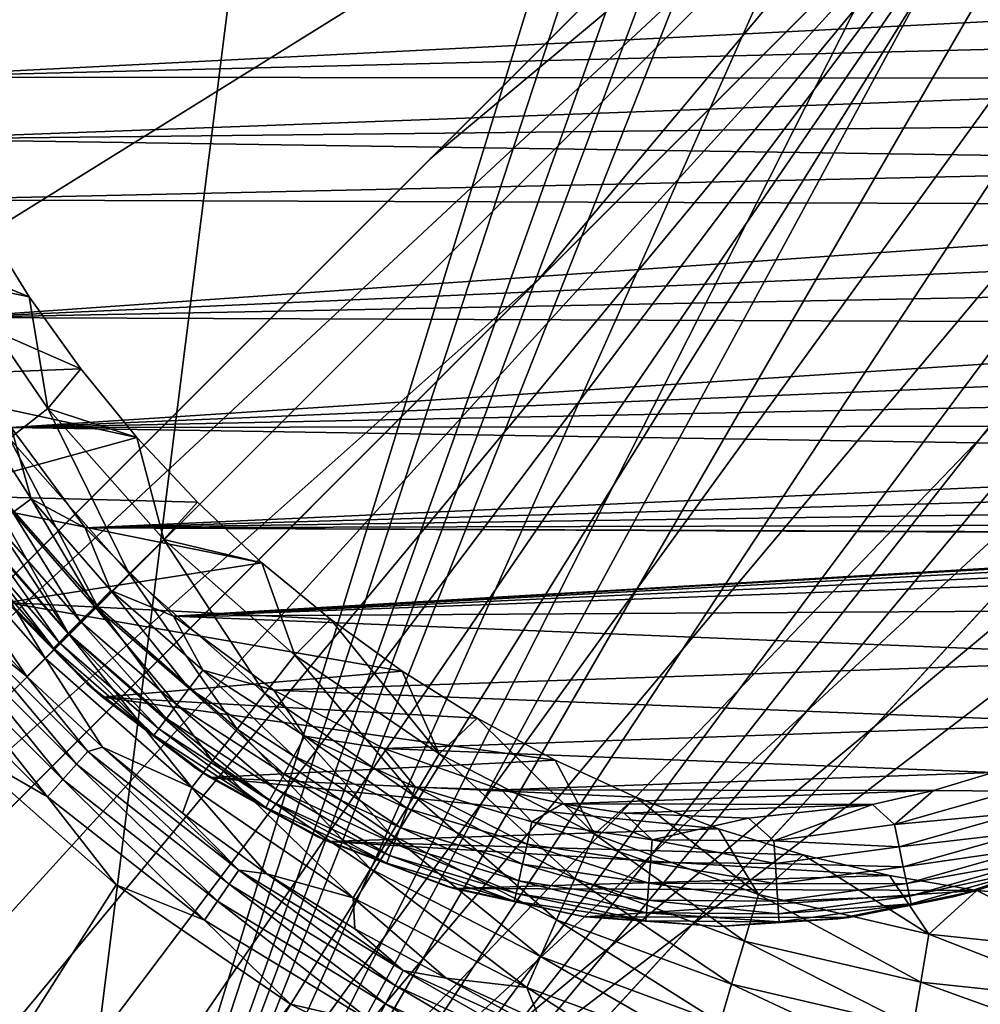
# Model space of a CAD drawing. Header units: metres. Extents: x -206 to 75, y -104 to 104.
# Tile 608 of 656: x -54.6 to -45.7, y -57.59 to -48.47. Entities that reach past the tile are written whole.
import ezdxf

# ---------------------------------------------------------------- set-up
doc = ezdxf.new("R2010")
doc.units = ezdxf.units.M
doc.layers.add('solid_01_1-CONSUMER_THERM_B_125288', color=7, linetype='CONTINUOUS')

msp = doc.modelspace()

# ---------------------------------------------------------------- linework, layer by layer
at = {"layer": 'solid_01_1-CONSUMER_THERM_B_125288'}
for points in [[(-37.64893, 67.310463), (-65.493088, -75.014526), (-65.514557, 74.985474)], [(-37.64893, 67.310463), (-37.75058, 66.766258), (-65.493088, -75.014526)], [(-37.75058, 66.766258), (-37.7505, 66.212639), (-65.493088, -75.014526)], [(-37.7505, 66.212639), (-37.731541, -66.233742), (-65.493088, -75.014526)], [(-46.600048, -0.011819, 75.400002), (-61.643398, -11.646079, 75.400002), (-54.590946, -63.612965, 75.400002)], [(-46.594666, -37.61182, 75.400002), (-46.600048, -0.011819, 75.400002), (-54.590946, -63.612965, 75.400002)], [(-61.643398, -11.646079, 75.400002), (-55.862225, -63.522903, 75.400002), (-54.590946, -63.612965, 75.400002)], [(-61.592232, -54.613968, 72.400002), (-61.594666, -37.613968, 72.400002), (-45.884037, -44.841461, 72.400002)], [(-46.504242, -38.883076, 75.400002), (-46.594666, -37.61182, 75.400002), (-54.590946, -63.612965, 75.400002)], [(-46.232182, -40.139011, 75.400002), (-46.504242, -38.883076, 75.400002), (-54.590946, -63.612965, 75.400002)], [(-46.029133, -40.750557, 75.400002), (-46.232182, -40.139011, 75.400002), (-54.590946, -63.612965, 75.400002)], [(-45.782993, -41.34568, 75.400002), (-46.029133, -40.750557, 75.400002), (-54.590946, -63.612965, 75.400002)], [(-45.167217, -42.474319, 75.400002), (-45.782993, -41.34568, 75.400002), (-54.590946, -63.612965, 75.400002)], [(-44.3965, -43.504169, 75.400002), (-45.167217, -42.474319, 75.400002), (-54.590946, -63.612965, 75.400002)], [(-43.957714, -43.975399, 75.400002), (-44.3965, -43.504169, 75.400002), (-54.590946, -63.612965, 75.400002)], [(-44.856392, -43.813522, 63.5205), (-50.798733, -49.757565, 65.853195), (-45.884037, -44.841461, 69.900002)], [(-44.34684, -44.364635, 63.5205), (-50.798733, -49.757565, 65.853195), (-44.856392, -43.813522, 63.5205)], [(-43.486359, -44.414047, 75.400002), (-43.957714, -43.975399, 75.400002), (-54.590946, -63.612965, 75.400002)], [(-44.34684, -44.364635, 63.5205), (-59.299736, -59.321815, 69.400002), (-59.823666, -58.785084, 69.400002)], [(-44.34684, -44.364635, 63.5205), (-59.823666, -58.785084, 69.400002), (-50.798733, -49.757565, 65.853195)], [(-44.34684, -44.364635, 63.5205), (-49.788574, -50.868744, 65.8731), (-59.299736, -59.321815, 69.400002)], [(-42.456291, -45.184471, 75.400002), (-43.486359, -44.414047, 75.400002), (-54.590946, -63.612965, 75.400002)], [(-44.34684, -44.364635, 63.5205), (-43.795582, -44.874031, 63.5205), (-49.788574, -50.868744, 65.8731)], [(-61.592232, -54.613968, 72.400002), (-45.884037, -44.841461, 72.400002), (-60.04319, -59.004669, 72.400002)], [(-60.04319, -59.004669, 69.400002), (-60.04319, -59.004669, 72.400002), (-45.884037, -44.841461, 72.400002)], [(-60.04319, -59.004669, 69.400002), (-45.884037, -44.841461, 72.400002), (-59.823666, -58.785084, 69.400002)], [(-50.798733, -49.757565, 65.853195), (-59.823666, -58.785084, 69.400002), (-45.884037, -44.841461, 72.400002)], [(-50.798733, -49.757565, 65.853195), (-45.884037, -44.841461, 72.400002), (-45.884037, -44.841461, 69.900002)], [(-43.795582, -44.874031, 63.5205), (-44.823223, -45.90197, 69.900002), (-49.788574, -50.868744, 65.8731)], [(-41.327473, -45.799923, 75.400002), (-42.456291, -45.184471, 75.400002), (-54.590946, -63.612965, 75.400002)], [(-40.732281, -46.045895, 75.400002), (-41.327473, -45.799923, 75.400002), (-54.590946, -63.612965, 75.400002)], [(-58.204758, -60.608757, 72.400002), (-58.982376, -60.065178, 72.400002), (-44.823223, -45.90197, 72.400002)], [(-44.823223, -45.90197, 69.900002), (-44.823223, -45.90197, 72.400002), (-58.982376, -60.065178, 72.400002)], [(-49.788574, -50.868744, 65.8731), (-44.823223, -45.90197, 69.900002), (-58.982376, -60.065178, 72.400002)], [(-57.361378, -61.04195, 72.400002), (-58.204758, -60.608757, 72.400002), (-44.823223, -45.90197, 72.400002)], [(-56.466442, -61.357395, 72.400002), (-57.361378, -61.04195, 72.400002), (-44.823223, -45.90197, 72.400002)], [(-55.537834, -61.548794, 72.400002), (-56.466442, -61.357395, 72.400002), (-44.823223, -45.90197, 72.400002)], [(-54.591232, -61.612965, 72.400002), (-55.537834, -61.548794, 72.400002), (-44.823223, -45.90197, 72.400002)], [(-43.782738, -46.704906, 72.400002), (-54.591232, -61.612965, 72.400002), (-44.823223, -45.90197, 72.400002)], [(-40.120678, -46.248768, 75.400002), (-40.732281, -46.045895, 75.400002), (-54.590946, -63.612965, 75.400002)], [(-38.864662, -46.52047, 75.400002), (-40.120678, -46.248768, 75.400002), (-54.590946, -63.612965, 75.400002)], [(-38.864662, -46.52047, 75.400002), (-54.590946, -63.612965, 75.400002), (54.609055, -63.597332, 75.400002)], [(-43.782738, -46.704906, 72.400002), (-42.654465, -47.377739, 72.400002), (-54.591232, -61.612965, 72.400002)], [(-42.654465, -47.377739, 72.400002), (-41.453606, -47.911438, 72.400002), (-54.591232, -61.612965, 72.400002)], [(-40.477879, -48.221317, 13.5), (-55.866531, -47.848122, 13.5), (-55.82119, -49.001602, 13.5)], [(-41.453606, -47.911438, 72.400002), (-40.197666, -48.298107, 72.400002), (-54.591232, -61.612965, 72.400002)], [(-40.529594, -48.614918, 13.5), (-40.477879, -48.221317, 13.5), (-55.82119, -49.001602, 13.5)], [(-40.197666, -48.298107, 72.400002), (-38.905029, -48.5322, 72.400002), (-54.591232, -61.612965, 72.400002)], [(-38.905029, -48.5322, 72.400002), (-37.593094, -48.610531, 72.400002), (-54.591232, -61.612965, 72.400002)], [(-40.546806, -49.010952, 13.5), (-40.529594, -48.614918, 13.5), (-55.82119, -49.001602, 13.5)], [(-37.593094, -48.610531, 72.400002), (-37.591232, -61.610531, 72.400002), (-54.591232, -61.612965, 72.400002)], [(-40.546806, -49.010952, 13.5), (-55.82119, -49.001602, 13.5), (-55.734146, -49.573162, 13.5)], [(-40.529442, -49.407467, 13.5), (-40.546806, -49.010952, 13.5), (-55.734146, -49.573162, 13.5)], [(-40.477577, -49.800987, 13.5), (-40.529442, -49.407467, 13.5), (-55.734146, -49.573162, 13.5)], [(-40.477577, -49.800987, 13.5), (-55.734146, -49.573162, 13.5), (-55.604679, -50.136837, 13.5)], [(-40.391609, -50.188522, 13.5), (-40.477577, -49.800987, 13.5), (-55.604679, -50.136837, 13.5)], [(-40.391609, -50.188522, 13.5), (-55.604679, -50.136837, 13.5), (-55.221783, -51.227203, 13.5)], [(-40.272194, -50.567078, 13.5), (-40.391609, -50.188522, 13.5), (-55.221783, -51.227203, 13.5)], [(-56.507015, -50.619961, 3.5), (-54.948368, -50.339031, 3.5), (-54.514664, -51.036335, 3.5)], [(-55.256065, -50.733952, 3.45631), (-54.514664, -51.036335, 3.5), (-54.948368, -50.339031, 3.5)], [(-56.507015, -50.619961, 3.5), (-54.514664, -51.036335, 3.5), (-54.036625, -51.704025, 3.5)], [(-56.507015, -50.619961, 3.5), (-54.036625, -51.704025, 3.5), (-56.067535, -51.784775, 3.5)], [(-40.120232, -50.933796, 13.5), (-40.272194, -50.567078, 13.5), (-55.221783, -51.227203, 13.5)], [(-55.256065, -50.733952, 3.45631), (-54.341167, -52.070969, 3.45631), (-54.514664, -51.036335, 3.5)], [(-54.697132, -52.348328, 3.325905), (-54.341167, -52.070969, 3.45631), (-55.256065, -50.733952, 3.45631)], [(-49.788574, -50.868744, 65.8731), (-58.762852, -59.845592, 69.400002), (-59.299736, -59.321815, 69.400002)], [(-49.788574, -50.868744, 65.8731), (-58.982376, -60.065178, 72.400002), (-58.762852, -59.845592, 69.400002)], [(-39.936886, -51.285873, 13.5), (-40.120232, -50.933796, 13.5), (-55.221783, -51.227203, 13.5)], [(-54.341167, -52.070969, 3.45631), (-54.036625, -51.704025, 3.5), (-54.514664, -51.036335, 3.5)], [(-39.936886, -51.285873, 13.5), (-55.221783, -51.227203, 13.5), (-54.681194, -52.248199, 13.5)], [(-39.723549, -51.620636, 13.5), (-39.936886, -51.285873, 13.5), (-54.681194, -52.248199, 13.5)], [(-39.481846, -51.935528, 13.5), (-39.723549, -51.620636, 13.5), (-54.681194, -52.248199, 13.5)], [(-56.067535, -51.784775, 3.5), (-54.036625, -51.704025, 3.5), (-53.516262, -52.339287, 3.5)], [(-54.341167, -52.070969, 3.45631), (-53.516262, -52.339287, 3.5), (-54.036625, -51.704025, 3.5)], [(-56.067535, -51.784775, 3.5), (-53.516262, -52.339287, 3.5), (-55.467552, -52.874832, 3.5)], [(-55.107868, -51.959606, 13.475177), (-54.496666, -52.906643, 13.475177), (-54.681194, -52.248199, 13.5)], [(-54.665936, -53.033695, 13.401358), (-54.496666, -52.906643, 13.475177), (-55.107868, -51.959606, 13.475177)], [(-39.213615, -52.228157, 13.5), (-39.481846, -51.935528, 13.5), (-54.681194, -52.248199, 13.5)], [(-54.697132, -52.348328, 3.325905), (-53.587425, -53.604095, 3.325905), (-54.341167, -52.070969, 3.45631)], [(-54.341167, -52.070969, 3.45631), (-53.268379, -53.284958, 3.45631), (-53.516262, -52.339287, 3.5)], [(-53.587425, -53.604095, 3.325905), (-53.268379, -53.284958, 3.45631), (-54.341167, -52.070969, 3.45631)], [(-38.920898, -52.496296, 13.5), (-39.213615, -52.228157, 13.5), (-54.681194, -52.248199, 13.5)], [(-38.920898, -52.496296, 13.5), (-54.681194, -52.248199, 13.5), (-53.994747, -53.177601, 13.5)], [(-54.496666, -52.906643, 13.475177), (-53.994747, -53.177601, 13.5), (-54.681194, -52.248199, 13.5)], [(-55.467552, -52.874832, 3.5), (-53.516262, -52.339287, 3.5), (-52.955772, -52.939442, 3.5)], [(-55.027573, -52.605797, 3.113388), (-53.883595, -53.900349, 3.113388), (-54.697132, -52.348328, 3.325905)], [(-53.883595, -53.900349, 3.113388), (-53.587425, -53.604095, 3.325905), (-54.697132, -52.348328, 3.325905)], [(-53.268379, -53.284958, 3.45631), (-52.955772, -52.939442, 3.5), (-53.516262, -52.339287, 3.5)], [(-38.605927, -52.737896, 13.5), (-38.920898, -52.496296, 13.5), (-53.994747, -53.177601, 13.5)], [(-55.32082, -52.83429, 2.826262), (-54.146427, -54.163258, 2.826262), (-55.027573, -52.605797, 3.113388)], [(-54.146427, -54.163258, 2.826262), (-53.883595, -53.900349, 3.113388), (-55.027573, -52.605797, 3.113388)], [(-38.271095, -52.951122, 13.5), (-38.605927, -52.737896, 13.5), (-53.994747, -53.177601, 13.5)], [(-55.566525, -53.025738, 2.474663), (-54.36665, -54.383545, 2.474663), (-55.32082, -52.83429, 2.826262)], [(-54.36665, -54.383545, 2.474663), (-54.146427, -54.163258, 2.826262), (-55.32082, -52.83429, 2.826262)], [(-55.467552, -52.874832, 3.5), (-52.955772, -52.939442, 3.5), (-52.357517, -53.501957, 3.5)], [(-55.467552, -52.874832, 3.5), (-52.357517, -53.501957, 3.5), (-54.718952, -53.868889, 3.5)], [(-54.665936, -53.033695, 13.401358), (-53.907654, -53.907665, 13.401358), (-54.496666, -52.906643, 13.475177)], [(-54.496666, -52.906643, 13.475177), (-53.757996, -53.758007, 13.475177), (-53.994747, -53.177601, 13.5)], [(-53.907654, -53.907665, 13.401358), (-53.757996, -53.758007, 13.475177), (-54.496666, -52.906643, 13.475177)], [(-37.918957, -53.134354, 13.5), (-38.271095, -52.951122, 13.5), (-53.994747, -53.177601, 13.5)], [(-53.268379, -53.284958, 3.45631), (-52.357517, -53.501957, 3.5), (-52.955772, -52.939442, 3.5)], [(-54.536343, -54.553284, 2.071429), (-54.36665, -54.383545, 2.474663), (-55.566525, -53.025738, 2.474663)], [(-55.19392, -53.852066, 2.071429), (-54.536343, -54.553284, 2.071429), (-55.566525, -53.025738, 2.474663)], [(-54.817802, -53.14769, 13.282251), (-54.041924, -54.041939, 13.282251), (-54.665936, -53.033695, 13.401358)], [(-54.041924, -54.041939, 13.282251), (-53.907654, -53.907665, 13.401358), (-54.665936, -53.033695, 13.401358)], [(-54.944637, -53.242889, 13.12384), (-54.154064, -54.154076, 13.12384), (-54.817802, -53.14769, 13.282251)], [(-54.154064, -54.154076, 13.12384), (-54.041924, -54.041939, 13.282251), (-54.817802, -53.14769, 13.282251)], [(-37.918957, -53.134354, 13.5), (-53.994747, -53.177601, 13.5), (-39.918514, -53.23457, 13.5)], [(-53.994747, -53.177601, 13.5), (-40.351967, -53.242672, 13.5), (-39.918514, -53.23457, 13.5)], [(-53.994747, -53.177601, 13.5), (-53.177689, -53.994671, 13.5), (-40.351967, -53.242672, 13.5)], [(-53.757996, -53.758007, 13.475177), (-53.177689, -53.994671, 13.5), (-53.994747, -53.177601, 13.5)], [(-55.040066, -53.314518, 12.934086), (-54.238434, -54.238449, 12.934086), (-54.944637, -53.242889, 13.12384)], [(-54.238434, -54.238449, 12.934086), (-54.154064, -54.154076, 13.12384), (-54.944637, -53.242889, 13.12384)], [(-53.587425, -53.604095, 3.325905), (-52.331337, -54.713444, 3.325905), (-53.268379, -53.284958, 3.45631)], [(-53.268379, -53.284958, 3.45631), (-52.054081, -54.357399, 3.45631), (-52.357517, -53.501957, 3.5)], [(-52.331337, -54.713444, 3.325905), (-52.054081, -54.357399, 3.45631), (-53.268379, -53.284958, 3.45631)], [(-53.177689, -53.994671, 13.5), (-40.784081, -53.282097, 13.5), (-40.351967, -53.242672, 13.5)], [(-53.177689, -53.994671, 13.5), (-41.212215, -53.352646, 13.5), (-40.784081, -53.282097, 13.5)], [(-55.040066, -53.314518, 12.934086), (-55.099293, -53.358974, 12.722521), (-54.290802, -54.290813, 12.722521)], [(-54.290802, -54.290813, 12.722521), (-55.099293, -53.358974, 12.722521), (-54.866558, -53.694923, 12.5)], [(-55.040066, -53.314518, 12.934086), (-54.290802, -54.290813, 12.722521), (-54.238434, -54.238449, 12.934086)], [(-53.177689, -53.994671, 13.5), (-41.633774, -53.45385, 13.5), (-41.212215, -53.352646, 13.5)], [(-53.177689, -53.994671, 13.5), (-42.046185, -53.584965, 13.5), (-41.633774, -53.45385, 13.5)], [(-54.718952, -53.868889, 3.5), (-52.357517, -53.501957, 3.5), (-51.724022, -54.024467, 3.5)], [(-52.054081, -54.357399, 3.45631), (-51.724022, -54.024467, 3.5), (-52.357517, -53.501957, 3.5)], [(-53.883595, -53.900349, 3.113388), (-52.588715, -55.043957, 3.113388), (-53.587425, -53.604095, 3.325905)], [(-52.588715, -55.043957, 3.113388), (-52.331337, -54.713444, 3.325905), (-53.587425, -53.604095, 3.325905)], [(-53.177689, -53.994671, 13.5), (-42.833771, -53.932617, 13.5), (-42.046185, -53.584965, 13.5)], [(-53.979366, -54.621056, 12.5), (-54.866558, -53.694923, 12.5), (-54.718952, -53.868889, 3.5)], [(-54.290802, -54.290813, 12.722521), (-54.866558, -53.694923, 12.5), (-53.979366, -54.621056, 12.5)], [(-53.907654, -53.907665, 13.401358), (-53.033684, -54.665947, 13.401358), (-53.757996, -53.758007, 13.475177)], [(-53.757996, -53.758007, 13.475177), (-52.906631, -54.496677, 13.475177), (-53.177689, -53.994671, 13.5)], [(-53.033684, -54.665947, 13.401358), (-52.906631, -54.496677, 13.475177), (-53.757996, -53.758007, 13.475177)], [(-55.231781, -53.988564, 1.8802), (-54.536343, -54.553284, 2.071429), (-55.19392, -53.852066, 2.071429)], [(-54.718952, -53.868889, 3.5), (-51.724022, -54.024467, 3.5), (-51.057953, -54.504765, 3.5)], [(-54.718952, -53.868889, 3.5), (-51.057953, -54.504765, 3.5), (-53.836498, -54.747021, 3.5)], [(-53.979366, -54.621056, 12.5), (-54.718952, -53.868889, 3.5), (-53.836498, -54.747021, 3.5)], [(-54.146427, -54.163258, 2.826262), (-52.817123, -55.337269, 2.826262), (-53.883595, -53.900349, 3.113388)], [(-54.041924, -54.041939, 13.282251), (-53.147675, -54.817814, 13.282251), (-53.907654, -53.907665, 13.401358)], [(-53.147675, -54.817814, 13.282251), (-53.033684, -54.665947, 13.401358), (-53.907654, -53.907665, 13.401358)], [(-52.817123, -55.337269, 2.826262), (-52.588715, -55.043957, 3.113388), (-53.883595, -53.900349, 3.113388)], [(-55.35043, -54.093937, 1.720235), (-54.076763, -55.367241, 1.720235), (-55.231781, -53.988564, 1.8802)], [(-55.231781, -53.988564, 1.8802), (-53.97142, -55.248558, 1.8802), (-54.536343, -54.553284, 2.071429)], [(-54.076763, -55.367241, 1.720235), (-53.97142, -55.248558, 1.8802), (-55.231781, -53.988564, 1.8802)], [(-53.177689, -53.994671, 13.5), (-43.557106, -54.384754, 13.5), (-42.833771, -53.932617, 13.5)], [(-53.177689, -53.994671, 13.5), (-52.248302, -54.681133, 13.5), (-43.557106, -54.384754, 13.5)], [(-52.906631, -54.496677, 13.475177), (-52.248302, -54.681133, 13.5), (-53.177689, -53.994671, 13.5)], [(-55.492847, -54.220417, 1.599859), (-54.203201, -55.509697, 1.599859), (-55.35043, -54.093937, 1.720235)], [(-54.203201, -55.509697, 1.599859), (-54.076763, -55.367241, 1.720235), (-55.35043, -54.093937, 1.720235)], [(-54.154064, -54.154076, 13.12384), (-53.242874, -54.944649, 13.12384), (-54.041924, -54.041939, 13.282251)], [(-53.242874, -54.944649, 13.12384), (-53.147675, -54.817814, 13.282251), (-54.041924, -54.041939, 13.282251)], [(-52.054081, -54.357399, 3.45631), (-50.716805, -55.271912, 3.45631), (-51.724022, -54.024467, 3.5)], [(-50.716805, -55.271912, 3.45631), (-51.057953, -54.504765, 3.5), (-51.724022, -54.024467, 3.5)], [(-54.36665, -54.383545, 2.474663), (-53.008499, -55.583031, 2.474663), (-54.146427, -54.163258, 2.826262)], [(-54.238434, -54.238449, 12.934086), (-53.314503, -55.040077, 12.934086), (-54.154064, -54.154076, 13.12384)], [(-53.314503, -55.040077, 12.934086), (-53.242874, -54.944649, 13.12384), (-54.154064, -54.154076, 13.12384)], [(-53.008499, -55.583031, 2.474663), (-52.817123, -55.337269, 2.826262), (-54.146427, -54.163258, 2.826262)], [(-55.651802, -54.361584, 1.525184), (-54.344322, -55.66869, 1.525184), (-55.492847, -54.220417, 1.599859)], [(-54.344322, -55.66869, 1.525184), (-54.203201, -55.509697, 1.599859), (-55.492847, -54.220417, 1.599859)], [(-54.238434, -54.238449, 12.934086), (-54.290802, -54.290813, 12.722521), (-53.358959, -55.099304, 12.722521)], [(-53.358959, -55.099304, 12.722521), (-54.290802, -54.290813, 12.722521), (-53.979366, -54.621056, 12.5)], [(-54.238434, -54.238449, 12.934086), (-53.358959, -55.099304, 12.722521), (-53.314503, -55.040077, 12.934086)], [(-55.651802, -54.361584, 1.525184), (-55.174854, -55.192528, 1.5), (-54.344322, -55.66869, 1.525184)], [(-54.536343, -54.553284, 2.071429), (-53.834938, -55.210659, 2.071429), (-54.36665, -54.383545, 2.474663)], [(-53.834938, -55.210659, 2.071429), (-53.008499, -55.583031, 2.474663), (-54.36665, -54.383545, 2.474663)], [(-52.331337, -54.713444, 3.325905), (-50.94804, -55.659428, 3.325905), (-52.054081, -54.357399, 3.45631)], [(-52.248302, -54.681133, 13.5), (-44.52438, -54.986065, 13.5), (-43.557106, -54.384754, 13.5)], [(-50.94804, -55.659428, 3.325905), (-50.716805, -55.271912, 3.45631), (-52.054081, -54.357399, 3.45631)], [(-53.97142, -55.248558, 1.8802), (-53.834938, -55.210659, 2.071429), (-54.536343, -54.553284, 2.071429)], [(-53.836498, -54.747021, 3.5), (-51.057953, -54.504765, 3.5), (-50.362118, -54.940823, 3.5)], [(-53.033684, -54.665947, 13.401358), (-52.061501, -55.293377, 13.401358), (-52.906631, -54.496677, 13.475177)], [(-52.906631, -54.496677, 13.475177), (-51.959591, -55.10788, 13.475177), (-52.248302, -54.681133, 13.5)], [(-52.061501, -55.293377, 13.401358), (-51.959591, -55.10788, 13.475177), (-52.906631, -54.496677, 13.475177)], [(-50.716805, -55.271912, 3.45631), (-50.362118, -54.940823, 3.5), (-51.057953, -54.504765, 3.5)], [(-52.966328, -55.407555, 12.5), (-53.979366, -54.621056, 12.5), (-53.836498, -54.747021, 3.5)], [(-53.358959, -55.099304, 12.722521), (-53.979366, -54.621056, 12.5), (-52.966328, -55.407555, 12.5)], [(-53.836498, -54.747021, 3.5), (-50.362118, -54.940823, 3.5), (-49.639454, -55.330811, 3.5)], [(-53.836498, -54.747021, 3.5), (-49.639454, -55.330811, 3.5), (-52.838974, -55.490643, 3.5)], [(-52.966328, -55.407555, 12.5), (-53.836498, -54.747021, 3.5), (-52.838974, -55.490643, 3.5)], [(-53.147675, -54.817814, 13.282251), (-52.152931, -55.459805, 13.282251), (-53.033684, -54.665947, 13.401358)], [(-52.152931, -55.459805, 13.282251), (-52.061501, -55.293377, 13.401358), (-53.033684, -54.665947, 13.401358)], [(-52.588715, -55.043957, 3.113388), (-51.162697, -56.019157, 3.113388), (-52.331337, -54.713444, 3.325905)], [(-51.162697, -56.019157, 3.113388), (-50.94804, -55.659428, 3.325905), (-52.331337, -54.713444, 3.325905)], [(-52.248302, -54.681133, 13.5), (-51.227314, -55.221737, 13.5), (-44.52438, -54.986065, 13.5)], [(-51.959591, -55.10788, 13.475177), (-51.227314, -55.221737, 13.5), (-52.248302, -54.681133, 13.5)], [(-53.242874, -54.944649, 13.12384), (-52.22929, -55.598801, 13.12384), (-53.147675, -54.817814, 13.282251)], [(-52.22929, -55.598801, 13.12384), (-52.152931, -55.459805, 13.282251), (-53.147675, -54.817814, 13.282251)], [(-53.314503, -55.040077, 12.934086), (-52.286743, -55.703377, 12.934086), (-53.242874, -54.944649, 13.12384)], [(-52.286743, -55.703377, 12.934086), (-52.22929, -55.598801, 13.12384), (-53.242874, -54.944649, 13.12384)], [(-51.227314, -55.221737, 13.5), (-45.581593, -55.443382, 13.5), (-44.52438, -54.986065, 13.5)], [(-50.716805, -55.271912, 3.45631), (-49.276962, -56.014545, 3.45631), (-50.362118, -54.940823, 3.5)], [(-49.276962, -56.014545, 3.45631), (-49.639454, -55.330811, 3.5), (-50.362118, -54.940823, 3.5)], [(-53.314503, -55.040077, 12.934086), (-53.358959, -55.099304, 12.722521), (-52.322403, -55.768284, 12.722521)], [(-52.322403, -55.768284, 12.722521), (-53.358959, -55.099304, 12.722521), (-52.966328, -55.407555, 12.5)], [(-53.314503, -55.040077, 12.934086), (-52.322403, -55.768284, 12.722521), (-52.286743, -55.703377, 12.934086)], [(-52.817123, -55.337269, 2.826262), (-51.353191, -56.338398, 2.826262), (-52.588715, -55.043957, 3.113388)], [(-51.353191, -56.338398, 2.826262), (-51.162697, -56.019157, 3.113388), (-52.588715, -55.043957, 3.113388)], [(-52.061501, -55.293377, 13.401358), (-51.01054, -55.777416, 13.401358), (-51.959591, -55.10788, 13.475177)], [(-51.959591, -55.10788, 13.475177), (-50.935814, -55.579399, 13.475177), (-51.227314, -55.221737, 13.5)], [(-51.01054, -55.777416, 13.401358), (-50.935814, -55.579399, 13.475177), (-51.959591, -55.10788, 13.475177)], [(-53.708908, -56.486954, 1.5), (-55.174854, -55.192528, 1.5), (-65.493088, -75.014526, 1.5)], [(-54.344322, -55.66869, 1.525184), (-55.174854, -55.192528, 1.5), (-53.708908, -56.486954, 1.5)], [(-54.076763, -55.367241, 1.720235), (-52.661289, -56.480782, 1.720235), (-53.97142, -55.248558, 1.8802)], [(-53.97142, -55.248558, 1.8802), (-52.570744, -56.35046, 1.8802), (-53.834938, -55.210659, 2.071429)], [(-52.661289, -56.480782, 1.720235), (-52.570744, -56.35046, 1.8802), (-53.97142, -55.248558, 1.8802)], [(-53.834938, -55.210659, 2.071429), (-53.092617, -55.821457, 2.071429), (-53.008499, -55.583031, 2.474663)], [(-52.570744, -56.35046, 1.8802), (-53.092617, -55.821457, 2.071429), (-53.834938, -55.210659, 2.071429)], [(-52.152931, -55.459805, 13.282251), (-51.077583, -55.955078, 13.282251), (-52.061501, -55.293377, 13.401358)], [(-51.077583, -55.955078, 13.282251), (-51.01054, -55.777416, 13.401358), (-52.061501, -55.293377, 13.401358)], [(-51.227314, -55.221737, 13.5), (-50.136951, -55.604656, 13.5), (-45.581593, -55.443382, 13.5)], [(-50.935814, -55.579399, 13.475177), (-50.136951, -55.604656, 13.5), (-51.227314, -55.221737, 13.5)], [(-50.94804, -55.659428, 3.325905), (-49.458649, -56.427616, 3.325905), (-50.716805, -55.271912, 3.45631)], [(-49.458649, -56.427616, 3.325905), (-49.276962, -56.014545, 3.45631), (-50.716805, -55.271912, 3.45631)], [(-54.203201, -55.509697, 1.599859), (-52.769974, -56.637203, 1.599859), (-54.076763, -55.367241, 1.720235)], [(-52.769974, -56.637203, 1.599859), (-52.661289, -56.480782, 1.720235), (-54.076763, -55.367241, 1.720235)], [(-53.008499, -55.583031, 2.474663), (-51.512802, -56.605881, 2.474663), (-52.817123, -55.337269, 2.826262)], [(-52.838974, -55.490643, 3.5), (-49.639454, -55.330811, 3.5), (-48.893005, -55.673077, 3.5)], [(-51.512802, -56.605881, 2.474663), (-51.353191, -56.338398, 2.826262), (-52.817123, -55.337269, 2.826262)], [(-49.276962, -56.014545, 3.45631), (-48.893005, -55.673077, 3.5), (-49.639454, -55.330811, 3.5)], [(-51.849201, -56.037518, 12.5), (-52.966328, -55.407555, 12.5), (-52.838974, -55.490643, 3.5)], [(-52.322403, -55.768284, 12.722521), (-52.966328, -55.407555, 12.5), (-51.849201, -56.037518, 12.5)], [(-52.22929, -55.598801, 13.12384), (-51.133575, -56.103451, 13.12384), (-52.152931, -55.459805, 13.282251)], [(-51.133575, -56.103451, 13.12384), (-51.077583, -55.955078, 13.282251), (-52.152931, -55.459805, 13.282251)], [(-50.136951, -55.604656, 13.5), (-46.135086, -55.612499, 13.5), (-45.581593, -55.443382, 13.5)], [(-45.412457, -55.618393, 13.475177), (-45.581593, -55.443382, 13.5), (-46.135086, -55.612499, 13.5)], [(-54.344322, -55.66869, 1.525184), (-52.891273, -56.81179, 1.525184), (-54.203201, -55.509697, 1.599859)], [(-52.891273, -56.81179, 1.525184), (-52.769974, -56.637203, 1.599859), (-54.203201, -55.509697, 1.599859)], [(-52.838974, -55.490643, 3.5), (-48.893005, -55.673077, 3.5), (-48.125919, -55.966183, 3.5)], [(-52.838974, -55.490643, 3.5), (-48.125919, -55.966183, 3.5), (-51.7458, -56.085396, 3.5)], [(-51.849201, -56.037518, 12.5), (-52.838974, -55.490643, 3.5), (-51.7458, -56.085396, 3.5)], [(-53.092617, -55.821457, 2.071429), (-52.312469, -56.383137, 2.071429), (-53.008499, -55.583031, 2.474663)], [(-52.312469, -56.383137, 2.071429), (-51.512802, -56.605881, 2.474663), (-53.008499, -55.583031, 2.474663)], [(-52.286743, -55.703377, 12.934086), (-51.175705, -56.215088, 12.934086), (-52.22929, -55.598801, 13.12384)], [(-51.175705, -56.215088, 12.934086), (-51.133575, -56.103451, 13.12384), (-52.22929, -55.598801, 13.12384)], [(-51.162697, -56.019157, 3.113388), (-49.627304, -56.811069, 3.113388), (-50.94804, -55.659428, 3.325905)], [(-51.01054, -55.777416, 13.401358), (-49.901814, -56.108387, 13.401358), (-50.935814, -55.579399, 13.475177)], [(-49.627304, -56.811069, 3.113388), (-49.458649, -56.427616, 3.325905), (-50.94804, -55.659428, 3.325905)], [(-50.935814, -55.579399, 13.475177), (-49.855762, -55.90181, 13.475177), (-50.136951, -55.604656, 13.5)], [(-49.901814, -56.108387, 13.401358), (-49.855762, -55.90181, 13.475177), (-50.935814, -55.579399, 13.475177)], [(-50.136951, -55.604656, 13.5), (-49.57328, -55.734127, 13.5), (-46.135086, -55.612499, 13.5)], [(-49.855762, -55.90181, 13.475177), (-49.57328, -55.734127, 13.5), (-50.136951, -55.604656, 13.5)], [(-49.57328, -55.734127, 13.5), (-46.699921, -55.739887, 13.5), (-46.135086, -55.612499, 13.5)], [(-46.496948, -55.925518, 13.475177), (-46.135086, -55.612499, 13.5), (-46.699921, -55.739887, 13.5)], [(-46.496948, -55.925518, 13.475177), (-45.412457, -55.618393, 13.475177), (-46.135086, -55.612499, 13.5)], [(-45.340534, -55.817444, 13.401358), (-45.412457, -55.618393, 13.475177), (-46.496948, -55.925518, 13.475177)], [(-54.344322, -55.66869, 1.525184), (-53.708908, -56.486954, 1.5), (-52.891273, -56.81179, 1.525184)], [(-52.286743, -55.703377, 12.934086), (-52.322403, -55.768284, 12.722521), (-51.201851, -56.284374, 12.722521)], [(-52.286743, -55.703377, 12.934086), (-51.201851, -56.284374, 12.722521), (-51.175705, -56.215088, 12.934086)], [(-49.855762, -55.90181, 13.475177), (-48.741035, -56.068657, 13.475177), (-49.57328, -55.734127, 13.5)], [(-49.57328, -55.734127, 13.5), (-49.001724, -55.821182, 13.5), (-46.699921, -55.739887, 13.5)], [(-48.741035, -56.068657, 13.475177), (-49.001724, -55.821182, 13.5), (-49.57328, -55.734127, 13.5)], [(-49.276962, -56.014545, 3.45631), (-47.756531, -56.573956, 3.45631), (-48.893005, -55.673077, 3.5)], [(-49.001724, -55.821182, 13.5), (-47.84824, -55.866543, 13.5), (-46.699921, -55.739887, 13.5)], [(-47.756531, -56.573956, 3.45631), (-48.125919, -55.966183, 3.5), (-48.893005, -55.673077, 3.5)], [(-47.613922, -56.076614, 13.475177), (-46.699921, -55.739887, 13.5), (-47.84824, -55.866543, 13.5)], [(-47.613922, -56.076614, 13.475177), (-46.496948, -55.925518, 13.475177), (-46.699921, -55.739887, 13.5)], [(-52.570744, -56.35046, 1.8802), (-52.312469, -56.383137, 2.071429), (-53.092617, -55.821457, 2.071429)], [(-51.201851, -56.284374, 12.722521), (-52.322403, -55.768284, 12.722521), (-51.849201, -56.037518, 12.5)], [(-51.077583, -55.955078, 13.282251), (-49.94313, -56.293724, 13.282251), (-51.01054, -55.777416, 13.401358)], [(-49.94313, -56.293724, 13.282251), (-49.901814, -56.108387, 13.401358), (-51.01054, -55.777416, 13.401358)], [(-48.741035, -56.068657, 13.475177), (-47.84824, -55.866543, 13.5), (-49.001724, -55.821182, 13.5)], [(-46.453819, -56.132725, 13.401358), (-45.340534, -55.817444, 13.401358), (-46.496948, -55.925518, 13.475177)], [(-45.276005, -55.996033, 13.282251), (-45.340534, -55.817444, 13.401358), (-46.453819, -56.132725, 13.401358)], [(-49.901814, -56.108387, 13.401358), (-48.757488, -56.279667, 13.401358), (-49.855762, -55.90181, 13.475177)], [(-48.757488, -56.279667, 13.401358), (-48.741035, -56.068657, 13.475177), (-49.855762, -55.90181, 13.475177)], [(-48.741035, -56.068657, 13.475177), (-47.613922, -56.076614, 13.475177), (-47.84824, -55.866543, 13.5)], [(-46.453819, -56.132725, 13.401358), (-46.496948, -55.925518, 13.475177), (-47.613922, -56.076614, 13.475177)], [(-51.7458, -56.085396, 3.5), (-48.125919, -55.966183, 3.5), (-47.341431, -56.208893, 3.5)], [(-51.353191, -56.338398, 2.826262), (-49.776981, -57.151367, 2.826262), (-51.162697, -56.019157, 3.113388)], [(-49.776981, -57.151367, 2.826262), (-49.627304, -56.811069, 3.113388), (-51.162697, -56.019157, 3.113388)], [(-51.133575, -56.103451, 13.12384), (-49.977634, -56.448513, 13.12384), (-51.077583, -55.955078, 13.282251)], [(-49.977634, -56.448513, 13.12384), (-49.94313, -56.293724, 13.282251), (-51.077583, -55.955078, 13.282251)], [(-49.458649, -56.427616, 3.325905), (-47.885895, -57.006283, 3.325905), (-49.276962, -56.014545, 3.45631)], [(-47.885895, -57.006283, 3.325905), (-47.756531, -56.573956, 3.45631), (-49.276962, -56.014545, 3.45631)], [(-47.756531, -56.573956, 3.45631), (-47.341431, -56.208893, 3.5), (-48.125919, -55.966183, 3.5)], [(-46.415127, -56.31863, 13.282251), (-45.276005, -55.996033, 13.282251), (-46.453819, -56.132725, 13.401358)], [(-45.222111, -56.145184, 13.12384), (-45.276005, -55.996033, 13.282251), (-46.415127, -56.31863, 13.282251)], [(-50.651985, -56.497414, 12.5), (-51.849201, -56.037518, 12.5), (-51.7458, -56.085396, 3.5)], [(-51.201851, -56.284374, 12.722521), (-51.849201, -56.037518, 12.5), (-50.651985, -56.497414, 12.5)], [(-51.7458, -56.085396, 3.5), (-47.341431, -56.208893, 3.5), (-46.542847, -56.400181, 3.5)], [(-51.7458, -56.085396, 3.5), (-46.542847, -56.400181, 3.5), (-50.578773, -56.51918, 3.5)], [(-50.651985, -56.497414, 12.5), (-51.7458, -56.085396, 3.5), (-50.578773, -56.51918, 3.5)], [(-51.175705, -56.215088, 12.934086), (-50.003597, -56.564976, 12.934086), (-51.133575, -56.103451, 13.12384)], [(-50.003597, -56.564976, 12.934086), (-49.977634, -56.448513, 13.12384), (-51.133575, -56.103451, 13.12384)], [(-49.94313, -56.293724, 13.282251), (-48.772251, -56.468979, 13.282251), (-49.901814, -56.108387, 13.401358)], [(-48.772251, -56.468979, 13.282251), (-48.757488, -56.279667, 13.401358), (-49.901814, -56.108387, 13.401358)], [(-48.757488, -56.279667, 13.401358), (-47.600449, -56.287834, 13.401358), (-48.741035, -56.068657, 13.475177)], [(-47.600449, -56.287834, 13.401358), (-47.613922, -56.076614, 13.475177), (-48.741035, -56.068657, 13.475177)], [(-47.600449, -56.287834, 13.401358), (-46.453819, -56.132725, 13.401358), (-47.613922, -56.076614, 13.475177)], [(-47.756531, -56.573956, 3.45631), (-46.178726, -56.941612, 3.45631), (-47.341431, -56.208893, 3.5)], [(-46.415127, -56.31863, 13.282251), (-46.453819, -56.132725, 13.401358), (-47.600449, -56.287834, 13.401358)], [(-46.178726, -56.941612, 3.45631), (-46.542847, -56.400181, 3.5), (-47.341431, -56.208893, 3.5)], [(-46.382809, -56.473892, 13.12384), (-45.222111, -56.145184, 13.12384), (-46.415127, -56.31863, 13.282251)], [(-45.181564, -56.257401, 12.934086), (-45.222111, -56.145184, 13.12384), (-46.382809, -56.473892, 13.12384)], [(-44.760811, -56.200291, 3.5), (-45.733536, -56.539246, 3.5), (-44.29792, -56.655384, 3.5)], [(-44.893208, -56.254105, 12.5), (-45.733536, -56.539246, 3.5), (-44.760811, -56.200291, 3.5)], [(-51.175705, -56.215088, 12.934086), (-51.201851, -56.284374, 12.722521), (-50.019711, -56.637257, 12.722521)], [(-50.019711, -56.637257, 12.722521), (-51.201851, -56.284374, 12.722521), (-50.651985, -56.497414, 12.5)], [(-51.175705, -56.215088, 12.934086), (-50.019711, -56.637257, 12.722521), (-50.003597, -56.564976, 12.934086)], [(-49.977634, -56.448513, 13.12384), (-48.78458, -56.627087, 13.12384), (-49.94313, -56.293724, 13.282251)], [(-48.78458, -56.627087, 13.12384), (-48.772251, -56.468979, 13.282251), (-49.94313, -56.293724, 13.282251)], [(-48.772251, -56.468979, 13.282251), (-47.58836, -56.477337, 13.282251), (-48.757488, -56.279667, 13.401358)], [(-47.58836, -56.477337, 13.282251), (-47.600449, -56.287834, 13.401358), (-48.757488, -56.279667, 13.401358)], [(-47.58836, -56.477337, 13.282251), (-46.415127, -56.31863, 13.282251), (-47.600449, -56.287834, 13.401358)], [(-46.358494, -56.590706, 12.934086), (-45.181564, -56.257401, 12.934086), (-46.382809, -56.473892, 13.12384)], [(-46.358494, -56.590706, 12.934086), (-45.156399, -56.327049, 12.722521), (-45.181564, -56.257401, 12.934086)], [(-44.893208, -56.254105, 12.5), (-45.940411, -56.5952, 12.5), (-45.733536, -56.539246, 3.5)], [(-45.156399, -56.327049, 12.722521), (-45.940411, -56.5952, 12.5), (-44.893208, -56.254105, 12.5)], [(-52.661289, -56.480782, 1.720235), (-51.123924, -57.418888, 1.720235), (-52.570744, -56.35046, 1.8802)], [(-52.570744, -56.35046, 1.8802), (-51.049446, -57.278767, 1.8802), (-52.312469, -56.383137, 2.071429)], [(-51.123924, -57.418888, 1.720235), (-51.049446, -57.278767, 1.8802), (-52.570744, -56.35046, 1.8802)], [(-52.312469, -56.383137, 2.071429), (-51.497742, -56.893364, 2.071429), (-51.512802, -56.605881, 2.474663)], [(-51.049446, -57.278767, 1.8802), (-51.497742, -56.893364, 2.071429), (-52.312469, -56.383137, 2.071429)], [(-51.512802, -56.605881, 2.474663), (-49.90239, -57.436489, 2.474663), (-51.353191, -56.338398, 2.826262)], [(-49.90239, -57.436489, 2.474663), (-49.776981, -57.151367, 2.826262), (-51.353191, -56.338398, 2.826262)], [(-46.382809, -56.473892, 13.12384), (-46.415127, -56.31863, 13.282251), (-47.58836, -56.477337, 13.282251)], [(-46.358494, -56.590706, 12.934086), (-46.343403, -56.663212, 12.722521), (-45.156399, -56.327049, 12.722521)], [(-45.156399, -56.327049, 12.722521), (-46.343403, -56.663212, 12.722521), (-45.940411, -56.5952, 12.5)], [(-52.094318, -57.590519, 1.5), (-53.708908, -56.486954, 1.5), (-65.493088, -75.014526, 1.5)], [(-52.891273, -56.81179, 1.525184), (-53.708908, -56.486954, 1.5), (-52.094318, -57.590519, 1.5)], [(-52.769974, -56.637203, 1.599859), (-51.213322, -57.587082, 1.599859), (-52.661289, -56.480782, 1.720235)], [(-51.213322, -57.587082, 1.599859), (-51.123924, -57.418888, 1.720235), (-52.661289, -56.480782, 1.720235)], [(-50.578773, -56.51918, 3.5), (-46.542847, -56.400181, 3.5), (-45.733536, -56.539246, 3.5)], [(-50.003597, -56.564976, 12.934086), (-48.793858, -56.746048, 12.934086), (-49.977634, -56.448513, 13.12384)], [(-48.793858, -56.746048, 12.934086), (-48.78458, -56.627087, 13.12384), (-49.977634, -56.448513, 13.12384)], [(-49.627304, -56.811069, 3.113388), (-48.005981, -57.407604, 3.113388), (-49.458649, -56.427616, 3.325905)], [(-48.005981, -57.407604, 3.113388), (-47.885895, -57.006283, 3.325905), (-49.458649, -56.427616, 3.325905)], [(-48.78458, -56.627087, 13.12384), (-47.578266, -56.635605, 13.12384), (-48.772251, -56.468979, 13.282251)], [(-47.578266, -56.635605, 13.12384), (-47.58836, -56.477337, 13.282251), (-48.772251, -56.468979, 13.282251)], [(-47.578266, -56.635605, 13.12384), (-46.382809, -56.473892, 13.12384), (-47.58836, -56.477337, 13.282251)], [(-46.358494, -56.590706, 12.934086), (-46.382809, -56.473892, 13.12384), (-47.578266, -56.635605, 13.12384)], [(-46.178726, -56.941612, 3.45631), (-45.733536, -56.539246, 3.5), (-46.542847, -56.400181, 3.5)], [(-49.400402, -56.777367, 12.5), (-50.651985, -56.497414, 12.5), (-50.578773, -56.51918, 3.5)], [(-50.019711, -56.637257, 12.722521), (-50.651985, -56.497414, 12.5), (-49.400402, -56.777367, 12.5)], [(-50.578773, -56.51918, 3.5), (-45.733536, -56.539246, 3.5), (-49.363022, -56.782806, 3.5)], [(-49.400402, -56.777367, 12.5), (-50.578773, -56.51918, 3.5), (-49.363022, -56.782806, 3.5)], [(-50.003597, -56.564976, 12.934086), (-50.019711, -56.637257, 12.722521), (-48.799614, -56.819878, 12.722521)], [(-50.003597, -56.564976, 12.934086), (-48.799614, -56.819878, 12.722521), (-48.793858, -56.746048, 12.934086)], [(-49.363022, -56.782806, 3.5), (-45.733536, -56.539246, 3.5), (-46.915573, -56.787876, 3.5)], [(-47.885895, -57.006283, 3.325905), (-46.253788, -57.386589, 3.325905), (-47.756531, -56.573956, 3.45631)], [(-46.253788, -57.386589, 3.325905), (-46.178726, -56.941612, 3.45631), (-47.756531, -56.573956, 3.45631)], [(-45.940411, -56.5952, 12.5), (-46.915573, -56.787876, 3.5), (-45.733536, -56.539246, 3.5)], [(-46.178726, -56.941612, 3.45631), (-44.567623, -57.111897, 3.45631), (-45.733536, -56.539246, 3.5)], [(-44.567623, -57.111897, 3.45631), (-44.29792, -56.655384, 3.5), (-45.733536, -56.539246, 3.5)], [(-52.891273, -56.81179, 1.525184), (-51.313099, -57.774799, 1.525184), (-52.769974, -56.637203, 1.599859)], [(-51.313099, -57.774799, 1.525184), (-51.213322, -57.587082, 1.599859), (-52.769974, -56.637203, 1.599859)], [(-50.651821, -57.350014, 2.071429), (-49.90239, -57.436489, 2.474663), (-51.512802, -56.605881, 2.474663)], [(-51.497742, -56.893364, 2.071429), (-50.651821, -57.350014, 2.071429), (-51.512802, -56.605881, 2.474663)], [(-48.799614, -56.819878, 12.722521), (-50.019711, -56.637257, 12.722521), (-49.400402, -56.777367, 12.5)], [(-48.793858, -56.746048, 12.934086), (-47.570671, -56.754681, 12.934086), (-48.78458, -56.627087, 13.12384)], [(-47.570671, -56.754681, 12.934086), (-47.578266, -56.635605, 13.12384), (-48.78458, -56.627087, 13.12384)], [(-47.570671, -56.754681, 12.934086), (-46.358494, -56.590706, 12.934086), (-47.578266, -56.635605, 13.12384)], [(-47.570671, -56.754681, 12.934086), (-46.343403, -56.663212, 12.722521), (-46.358494, -56.590706, 12.934086)], [(-47.570671, -56.754681, 12.934086), (-47.565956, -56.828587, 12.722521), (-46.343403, -56.663212, 12.722521)], [(-46.343403, -56.663212, 12.722521), (-47.565956, -56.828587, 12.722521), (-47.022171, -56.80204, 12.5)], [(-45.940411, -56.5952, 12.5), (-47.022171, -56.80204, 12.5), (-46.915573, -56.787876, 3.5)], [(-46.343403, -56.663212, 12.722521), (-47.022171, -56.80204, 12.5), (-45.940411, -56.5952, 12.5)], [(-48.793858, -56.746048, 12.934086), (-48.799614, -56.819878, 12.722521), (-47.565956, -56.828587, 12.722521)], [(-48.793858, -56.746048, 12.934086), (-47.565956, -56.828587, 12.722521), (-47.570671, -56.754681, 12.934086)], [(-52.891273, -56.81179, 1.525184), (-52.094318, -57.590519, 1.5), (-51.313099, -57.774799, 1.525184)], [(-49.776981, -57.151367, 2.826262), (-48.112549, -57.76376, 2.826262), (-49.627304, -56.811069, 3.113388)], [(-48.112549, -57.76376, 2.826262), (-48.005981, -57.407604, 3.113388), (-49.627304, -56.811069, 3.113388)], [(-49.400402, -56.777367, 12.5), (-49.363022, -56.782806, 3.5), (-48.121346, -56.871357, 3.5)], [(-48.121346, -56.871357, 12.5), (-49.400402, -56.777367, 12.5), (-48.121346, -56.871357, 3.5)], [(-48.799614, -56.819878, 12.722521), (-49.400402, -56.777367, 12.5), (-48.121346, -56.871357, 12.5)], [(-49.363022, -56.782806, 3.5), (-46.915573, -56.787876, 3.5), (-48.121346, -56.871357, 3.5)], [(-47.565956, -56.828587, 12.722521), (-48.799614, -56.819878, 12.722521), (-48.121346, -56.871357, 12.5)], [(-48.121346, -56.871357, 12.5), (-48.121346, -56.871357, 3.5), (-46.915573, -56.787876, 3.5)], [(-47.022171, -56.80204, 12.5), (-48.121346, -56.871357, 12.5), (-46.915573, -56.787876, 3.5)], [(-47.565956, -56.828587, 12.722521), (-48.121346, -56.871357, 12.5), (-47.022171, -56.80204, 12.5)], [(-51.049446, -57.278767, 1.8802), (-50.651821, -57.350014, 2.071429), (-51.497742, -56.893364, 2.071429)], [(-46.253788, -57.386589, 3.325905), (-44.587242, -57.562737, 3.325905), (-46.178726, -56.941612, 3.45631)], [(-44.587242, -57.562737, 3.325905), (-44.567623, -57.111897, 3.45631), (-46.178726, -56.941612, 3.45631)], [(-48.005981, -57.407604, 3.113388), (-46.323467, -57.79966, 3.113388), (-47.885895, -57.006283, 3.325905)], [(-46.323467, -57.79966, 3.113388), (-46.253788, -57.386589, 3.325905), (-47.885895, -57.006283, 3.325905)], [(-49.90239, -57.436489, 2.474663), (-48.201843, -58.062172, 2.474663), (-49.776981, -57.151367, 2.826262)], [(-48.201843, -58.062172, 2.474663), (-48.112549, -57.76376, 2.826262), (-49.776981, -57.151367, 2.826262)], [(-51.123924, -57.418888, 1.720235), (-49.486301, -58.168369, 1.720235), (-51.049446, -57.278767, 1.8802)], [(-51.049446, -57.278767, 1.8802), (-49.428936, -58.020412, 1.8802), (-50.651821, -57.350014, 2.071429)], [(-49.486301, -58.168369, 1.720235), (-49.428936, -58.020412, 1.8802), (-51.049446, -57.278767, 1.8802)], [(-50.651821, -57.350014, 2.071429), (-49.778225, -57.75119, 2.071429), (-49.90239, -57.436489, 2.474663)], [(-49.428936, -58.020412, 1.8802), (-49.778225, -57.75119, 2.071429), (-50.651821, -57.350014, 2.071429)], [(-46.323467, -57.79966, 3.113388), (-44.605453, -57.981243, 3.113388), (-46.253788, -57.386589, 3.325905)], [(-44.605453, -57.981243, 3.113388), (-44.587242, -57.562737, 3.325905), (-46.253788, -57.386589, 3.325905)], [(-51.213322, -57.587082, 1.599859), (-49.555153, -58.345963, 1.599859), (-51.123924, -57.418888, 1.720235)], [(-49.555153, -58.345963, 1.599859), (-49.486301, -58.168369, 1.720235), (-51.123924, -57.418888, 1.720235)], [(-48.880589, -58.095222, 2.071429), (-48.201843, -58.062172, 2.474663), (-49.90239, -57.436489, 2.474663)], [(-49.778225, -57.75119, 2.071429), (-48.880589, -58.095222, 2.071429), (-49.90239, -57.436489, 2.474663)], [(-48.112549, -57.76376, 2.826262), (-46.385307, -58.166237, 2.826262), (-48.005981, -57.407604, 3.113388)], [(-46.385307, -58.166237, 2.826262), (-46.323467, -57.79966, 3.113388), (-48.005981, -57.407604, 3.113388)], [(-50.355816, -58.486301, 1.5), (-52.094318, -57.590519, 1.5), (-65.493088, -75.014526, 1.5)], [(-51.313099, -57.774799, 1.525184), (-52.094318, -57.590519, 1.5), (-50.355816, -58.486301, 1.5)], [(-51.313099, -57.774799, 1.525184), (-49.632004, -58.544174, 1.525184), (-51.213322, -57.587082, 1.599859)], [(-49.632004, -58.544174, 1.525184), (-49.555153, -58.345963, 1.599859), (-51.213322, -57.587082, 1.599859)]]:
    msp.add_3dface(points, dxfattribs=at)

doc.saveas('drawing.dxf')
